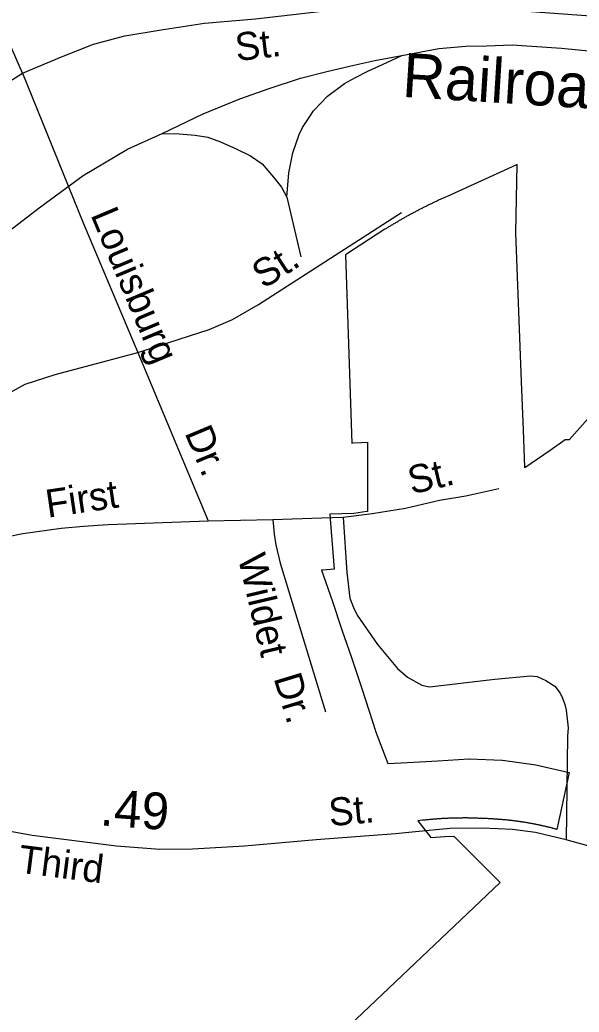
# Model space of a CAD drawing. Extents: x 2220236 to 2384410, y 720751 to 894131.
# Drawn here: x 2265157 to 2267059, y 799124 to 802496 of the extents above; entities that cross this region are included whole.
import ezdxf

# ---------------------------------------------------------------- set-up
doc = ezdxf.new("R2010")
doc.units = 0
for name, color, linetype in [('Exist Boundary Political City Limit New', 7, 'Continuous'), ('Exist Railroad Mainline', 7, 'Continuous'), ('Exist Railroad Mainline Label', 7, 'Continuous'), ('Exist Railroad Siding', 7, 'Continuous'), ('Exist Road Non-System Type 51', 7, 'Continuous'), ('Exist Road Non-System Type 51 Label', 7, 'Continuous'), ('Exist Road Primary NC Attributed', 7, 'Continuous'), ('Exist Road Primary US Attributed', 7, 'Continuous'), ('Exist Road Primary US Label', 7, 'Continuous'), ('Exist Road Secondary Mileage Hundredths English Label', 7, 'Continuous'), ('Exist Road Secondary Type 51 Attributed', 7, 'Continuous'), ('Exist Road Secondary Type 51 Label', 7, 'Continuous'), ('Map Preparation Boundary City Limit Buffer Line', 7, 'Continuous')]:
    doc.layers.add(name, color=color, linetype=linetype)

msp = doc.modelspace()

# ---------------------------------------------------------------- linework, layer by layer
at = {"layer": 'Exist Boundary Political City Limit New'}
for points in [[(2267702.2, 801830.4), (2267025, 801069), (2267011.5, 801068.7), (2266960, 801033.4), (2266874.2, 800974.4), (2266874, 800976.7), (2266869.5, 801101.6), (2266863, 801267.6), (2266843.5, 801772.4), (2266848, 802005), (2266830.2, 801997.1), (2266610, 801896.5), (2266604.5, 801894.2), (2266602, 801893), (2266599.2, 801891.8), (2266596.5, 801890.5), (2266593.8, 801889.3), (2266591, 801888.1), (2266588.2, 801886.8), (2266585.5, 801885.6), (2266582.8, 801884.3), (2266580, 801883.1), (2266577.2, 801881.8), (2266574.5, 801880.6), (2266571.8, 801879.2), (2266569.2, 801878), (2266566.5, 801876.7), (2266563.8, 801875.4), (2266561, 801874.1), (2266558.2, 801872.8), (2266555.5, 801871.6), (2266553, 801870.2), (2266550.2, 801868.9), (2266547.5, 801867.6), (2266544.8, 801866.2), (2266542.2, 801864.9), (2266539.5, 801863.6), (2266536.8, 801862.3), (2266534, 801860.9), (2266531.5, 801859.6), (2266528.8, 801858.2), (2266526, 801856.9), (2266523.2, 801855.6), (2266520.8, 801854.2), (2266518, 801852.8), (2266515.2, 801851.4), (2266512.8, 801850.1), (2266510, 801848.7), (2266507.2, 801847.2), (2266504.8, 801845.9), (2266502, 801844.5), (2266499.5, 801843.1), (2266496.8, 801841.7), (2266494, 801840.2), (2266491.5, 801838.8), (2266488.8, 801837.4), (2266486.2, 801836), (2266483.5, 801834.6), (2266481, 801833.1), (2266478.2, 801831.7), (2266475.8, 801830.2), (2266473, 801828.8), (2266470.5, 801827.3), (2266467.8, 801825.9), (2266465.2, 801824.4), (2266462.5, 801822.9), (2266460, 801821.4), (2266457.2, 801819.9), (2266454.8, 801818.4), (2266452.2, 801817), (2266449.5, 801815.5), (2266447, 801814), (2266444.2, 801812.5), (2266441.8, 801810.9), (2266439.2, 801809.4), (2266436.5, 801807.9), (2266434, 801806.4), (2266431.5, 801804.9), (2266428.8, 801803.3), (2266426.2, 801801.8), (2266423.8, 801800.2), (2266421, 801798.7), (2266418.5, 801797.2), (2266416, 801795.6), (2266413.5, 801794.1), (2266410.8, 801792.5), (2266408.2, 801790.9), (2266405.8, 801789.3), (2266403.2, 801787.8), (2266400.8, 801786.2), (2266398, 801784.6), (2266267.2, 801700), (2266263.5, 801697.6), (2266285.5, 801058.1), (2266289.8, 801058.4), (2266318.5, 801060.2), (2266339.2, 801061.4)], [(2266339.2, 801061.4), (2266338.5, 800825.5), (2266337, 800825.2), (2266292.8, 800818.3), (2266210.5, 800816), (2266212.8, 800785.7), (2266225.2, 800629.1), (2266186.8, 800625.9), (2266183, 800625.6), (2266212, 800542.1), (2266220, 800519.6), (2266251.8, 800423.7), (2266284, 800329.1), (2266319.8, 800223.7), (2266355.5, 800111.5), (2266364.5, 800083.8), (2266366.5, 800078.6), (2266408, 799968.6), (2266474.5, 799971.9), (2266577.5, 799978.4), (2266683, 799985.1), (2266686, 799985.2), (2266795.8, 799980.9), (2266797.5, 799980.9), (2266911, 799964.5), (2267024.8, 799938.9), (2266982.5, 799745.1), (2266981.2, 799745.4), (2266978.5, 799746.3), (2266974.5, 799747.2), (2266972.5, 799747.8), (2266971.2, 799748.1), (2266969.5, 799748.6), (2266967.8, 799749.1), (2266966.5, 799749.4), (2266964, 799750.4), (2266961, 799751.1), (2266957.8, 799751.6), (2266954.2, 799752.4), (2266952.2, 799752.9), (2266950.8, 799753.3), (2266949.2, 799753.7), (2266947.5, 799754.1), (2266946.2, 799754.4), (2266944, 799754.9), (2266940.8, 799755.7), (2266937.2, 799756.5), (2266934.8, 799757.1), (2266933.8, 799757.2), (2266931.8, 799757.7), (2266930.5, 799758), (2266928.8, 799758.4), (2266927, 799758.8), (2266925.8, 799759), (2266923.5, 799759.5), (2266920.2, 799760.2), (2266916.8, 799760.9), (2266913.2, 799761.6), (2266911, 799762.1), (2266909.8, 799762.3), (2266908.2, 799762.6), (2266906.5, 799763), (2266905.2, 799763.2), (2266903, 799763.7), (2266899.5, 799764.3), (2266896, 799764.9), (2266892.8, 799765.6), (2266890.5, 799766), (2266889.2, 799766.2), (2266887.8, 799766.4), (2266885.8, 799766.8), (2266884.5, 799767), (2266882.2, 799767.4), (2266878.8, 799768), (2266875.5, 799768.6), (2266872, 799769.1), (2266869.8, 799769.5), (2266868.5, 799769.7), (2266866.8, 799769.9), (2266865, 799770.2), (2266863.8, 799770.4), (2266861.5, 799770.8), (2266858, 799771.2), (2266854.8, 799771.8), (2266851.2, 799772.2), (2266849, 799772.5), (2266847.8, 799772.7), (2266846, 799772.9), (2266844.2, 799773.2), (2266843, 799773.3), (2266840.8, 799773.6), (2266837.2, 799774.1), (2266833.8, 799774.5), (2266830.2, 799774.9), (2266828, 799775.2), (2266826.8, 799775.3), (2266825, 799775.5), (2266823.5, 799775.7), (2266822.2, 799775.8), (2266820, 799776.1)], [(2266552.8, 799778.6), (2266549.8, 799778.4), (2266546.8, 799778.1), (2266543.8, 799777.8), (2266540.8, 799777.5), (2266537.8, 799777.2), (2266534.8, 799776.9), (2266531.8, 799776.6), (2266528.8, 799776.2), (2266525.5, 799775.9), (2266509.8, 799774.7), (2266554.5, 799717.9), (2266601.5, 799721.1), (2266632, 799722.2), (2266790.5, 799564.8), (2266233.5, 799036.5)], [(2266813, 799776.8), (2266809.5, 799777.2), (2266807.2, 799777.4), (2266806, 799777.5), (2266804.2, 799777.7), (2266802.5, 799777.8), (2266801.2, 799777.9), (2266799, 799778.1), (2266795.5, 799778.4), (2266792, 799778.7), (2266788.5, 799779), (2266785.5, 799778.8), (2266783.2, 799779.2), (2266781.5, 799779.5), (2266780.2, 799779.6), (2266778, 799779.8), (2266774.5, 799780), (2266771, 799780.2), (2266768.5, 799780.3), (2266767.5, 799780.4), (2266765.5, 799780.5), (2266764, 799780.6), (2266762.5, 799780.6), (2266760.5, 799780.8), (2266759.5, 799780.8), (2266756.5, 799781), (2266753.5, 799781.2), (2266750.5, 799781.4), (2266746.5, 799781.6), (2266744.5, 799781.8), (2266743, 799781.9), (2266741.5, 799781.8), (2266739.8, 799782), (2266738.5, 799781.8), (2266735.5, 799782.2), (2266732.5, 799782.4), (2266729.5, 799782.5), (2266726.5, 799782.6), (2266723.5, 799782.8), (2266722.2, 799782.8), (2266720.5, 799782.6), (2266718.5, 799782.4), (2266717.5, 799782.6), (2266714.5, 799783.1), (2266711.5, 799783.2), (2266708.5, 799783.3), (2266705.5, 799783.4), (2266702.5, 799783.4), (2266699.5, 799783.6), (2266696.5, 799783.6), (2266693.5, 799783.7), (2266690.5, 799783.7), (2266687.5, 799783.8), (2266686, 799783.8), (2266684.5, 799783.8), (2266681.5, 799783.8), (2266678.5, 799783.9), (2266675.5, 799783.9), (2266672.5, 799783.9), (2266669.5, 799783.9), (2266666.5, 799783.9), (2266663.5, 799783.9), (2266660.5, 799783.8), (2266657.5, 799783.8), (2266654.5, 799783.8), (2266651.5, 799783.8), (2266648.5, 799783.7), (2266645.5, 799783.6), (2266642.5, 799783.6), (2266639.5, 799783.5), (2266636.5, 799783.4), (2266633.5, 799783.4), (2266630.5, 799783.3), (2266627.5, 799783.2), (2266624.5, 799783.1), (2266621.5, 799783), (2266618.5, 799782.9), (2266615.5, 799782.8), (2266612.5, 799782.6), (2266609.5, 799782.5), (2266606.5, 799782.3), (2266603.5, 799782.2), (2266600.5, 799782.1), (2266597.5, 799781.9), (2266594.5, 799781.7), (2266591.5, 799781.6), (2266588.5, 799781.4), (2266587.2, 799781.2), (2266585.5, 799781.2), (2266582.5, 799780.9), (2266579.5, 799780.8), (2266576.5, 799780.6), (2266573.5, 799780.3), (2266570.5, 799780.1), (2266567.5, 799779.9), (2266564.5, 799779.6), (2266561.5, 799779.4), (2266558.5, 799779.1), (2266555.5, 799778.9), (2266552.8, 799778.6)], [(2266820, 799776.1), (2266816.5, 799776.4), (2266813, 799776.8)]]:
    msp.add_lwpolyline(points, dxfattribs=at)
at = {"layer": 'Exist Railroad Mainline'}
for points in [[(2266455.6, 802375.5), (2266581.3, 802398.7), (2266673.2, 802407.6), (2266743, 802408.1), (2266831, 802411.1), (2266999, 802400.6), (2267125.1, 802387.8), (2267409.2, 802368.6), (2267619.1, 802356.4)], [(2265640.4, 802110), (2265779.7, 802177.3), (2265905.2, 802228.5), (2266004.9, 802263.4), (2266110.5, 802298.2), (2266200.2, 802321.2), (2266292, 802342.1), (2266363.7, 802358.6), (2266455.6, 802375.5)], [(2263529.3, 800215), (2264660, 801353.1), (2264868, 801556.9), (2265028.5, 801700.4), (2265123.8, 801781.2), (2265222.9, 801858.1), (2265371.9, 801967.6), (2265522.9, 802056.8), (2265640.4, 802110)]]:
    msp.add_lwpolyline(points, dxfattribs=at)
at = {"layer": 'Exist Railroad Siding'}
msp.add_line((2266064.2, 801894.1), (2266112.2, 801690.6), dxfattribs=at)
for points in [[(2266064.2, 801894.1), (2266071.5, 801976.1), (2266084.9, 802044.2), (2266106.2, 802106.4), (2266118.1, 802130.5), (2266137.7, 802160.7), (2266155.4, 802186.7), (2266203, 802237.1), (2266260.5, 802279.7), (2266298.3, 802300.1), (2266340.2, 802322.5), (2266389.8, 802344.8), (2266455.6, 802375.5)], [(2265640.4, 802110), (2265698.3, 802108.6), (2265752.5, 802105.1), (2265796.5, 802097.4), (2265838.5, 802081.9), (2265892.8, 802058.4), (2265940.9, 802034.8), (2265981.2, 802007.2), (2266019.6, 801961.6), (2266045.9, 801927.9), (2266064.2, 801894.1)]]:
    msp.add_lwpolyline(points, dxfattribs=at)
at = {"layer": 'Exist Road Non-System Type 51'}
for p, q in [((2265557.4, 801365.5), (2265796.7, 800794)), ((2265796.7, 800794), (2266016.6, 800798.2))]:
    msp.add_line(p, q, dxfattribs=at)
for points in [[(2265166, 802315.7), (2265371.7, 801806.8), (2265557.4, 801365.5)], [(2265557.4, 801365.5), (2265800.6, 801443.9), (2265880.3, 801478.4), (2265967.7, 801529.4), (2266454.6, 801841.8)], [(2264639.3, 800803.1), (2264922.5, 801077.8), (2264966.1, 801116), (2265009.7, 801150.5), (2265067.4, 801190.9), (2265107, 801221.3), (2265174.7, 801258.1), (2265276.4, 801291), (2265557.4, 801365.5)], [(2266256.4, 800806.4), (2266354.3, 800819.2), (2266468, 800836.3), (2266583.7, 800863.5), (2266673.6, 800878.2), (2266785.3, 800903.3)], [(2264954.1, 800694.2), (2265041.9, 800721), (2265111.6, 800739.5), (2265167.4, 800750.2), (2265297.2, 800769.3), (2265373.1, 800776.1), (2265457, 800780.8), (2265796.7, 800794)], [(2266016.6, 800798.2), (2266182.8, 800803.9), (2266256.4, 800806.4)], [(2266016.6, 800798.2), (2266021.1, 800748.1), (2266027.4, 800712.2), (2266041.9, 800650.3), (2266196.6, 800144.1)], [(2266256.4, 800806.4), (2266268.2, 800618.7), (2266278.9, 800530.7), (2266291.3, 800498.8), (2266303.5, 800473), (2266372.5, 800373.6), (2266441.2, 800292.4), (2266475.3, 800262.7), (2266523.6, 800235.1), (2266549.6, 800229.4), (2266771.3, 800255.4), (2266893.1, 800266.6), (2266915.2, 800264.8), (2266945.4, 800251.2), (2266975.5, 800231.4), (2266993.6, 800207.6), (2267001.9, 800191.6), (2267010, 800169.7), (2267014.2, 800149.8), (2267020.8, 800089.9), (2267019, 800061.9), (2267014.3, 799709.9)]]:
    msp.add_lwpolyline(points, dxfattribs=at)
at = {"layer": 'Exist Road Primary NC Attributed'}
msp.add_lwpolyline([(2265166, 802315.7), (2264998, 802699.1), (2264880.1, 802977.6), (2264815.9, 803124.9), (2264719.7, 803400.7), (2264664.9, 803632.9), (2264638.5, 803742.5), (2264546, 804235.4), (2264526.2, 804404.4), (2264493.2, 804596.1), (2264444.1, 804862.3), (2264330.9, 805226.8), (2264266.7, 805459.1), (2264184.6, 805745.2), (2264088.4, 805971.8), (2264009.1, 806172), (2263899.6, 806444), (2263765.6, 806740.4), (2263604.3, 807105.9), (2263377.8, 807626.2), (2263116.4, 808126.6)], dxfattribs=at)
at = {"layer": 'Exist Road Primary US Attributed'}
for points in [[(2265166, 802315.7), (2265298.1, 802370.5), (2265407.6, 802413.9), (2265513.3, 802442.3), (2265637.8, 802463), (2265785, 802485.7), (2265957.7, 802499.9), (2266204, 802528.2), (2266357.6, 802537), (2266509.3, 802544.2), (2266583.3, 802545.2), (2266684.3, 802540), (2266778.2, 802534.8), (2266894.8, 802525.3), (2267548.7, 802477.2), (2267678.9, 802474.4), (2267766.7, 802485.7), (2267848.8, 802494.2), (2267922.4, 802505.5), (2268071, 802549.4), (2268430.5, 802674.1), (2268906.6, 802862.7), (2270890.6, 803651.4), (2271591.2, 803921.9)], [(2263033.1, 800314.7), (2263957.9, 801190.7), (2264048.9, 801279.4), (2264169.9, 801396.4), (2264770.2, 801979.8), (2264896.1, 802121.2), (2264982.9, 802193), (2265039.6, 802234.5), (2265094.3, 802270.4), (2265166, 802315.7)]]:
    msp.add_lwpolyline(points, dxfattribs=at)
at = {"layer": 'Exist Road Secondary Type 51 Attributed'}
msp.add_lwpolyline([(2268690.5, 799184), (2268304.3, 799222.4), (2268156, 799257), (2267987.6, 799313.3), (2267839.1, 799373.9), (2267449.7, 799540.2), (2267237, 799628.1), (2267108.6, 799683), (2267014.3, 799709.9), (2266910.1, 799735), (2266832.1, 799744.3), (2266730, 799749.4), (2266618.3, 799748.3), (2266501.5, 799737), (2266434.3, 799730.5), (2266164.8, 799710.1), (2265921, 799687.7), (2265743.3, 799678), (2265633.3, 799677.1), (2265485.4, 799687.7), (2265199, 799724.8), (2264954.8, 799768.7)], dxfattribs=at)
at = {"layer": 'Map Preparation Boundary City Limit Buffer Line'}
for points in [[(2267702.2, 801830.4), (2267025, 801069), (2267011.5, 801068.7), (2266960, 801033.4), (2266874.2, 800974.4), (2266874, 800976.7), (2266869.5, 801101.6), (2266863, 801267.6), (2266843.5, 801772.4), (2266848, 802005), (2266830.2, 801997.1), (2266610, 801896.5), (2266604.5, 801894.2), (2266602, 801893), (2266599.2, 801891.8), (2266596.5, 801890.5), (2266593.8, 801889.3), (2266591, 801888.1), (2266588.2, 801886.8), (2266585.5, 801885.6), (2266582.8, 801884.3), (2266580, 801883.1), (2266577.2, 801881.8), (2266574.5, 801880.6), (2266571.8, 801879.2), (2266569.2, 801878), (2266566.5, 801876.7), (2266563.8, 801875.4), (2266561, 801874.1), (2266558.2, 801872.8), (2266555.5, 801871.6), (2266553, 801870.2), (2266550.2, 801868.9), (2266547.5, 801867.6), (2266544.8, 801866.2), (2266542.2, 801864.9), (2266539.5, 801863.6), (2266536.8, 801862.3), (2266534, 801860.9), (2266531.5, 801859.6), (2266528.8, 801858.2), (2266526, 801856.9), (2266523.2, 801855.6), (2266520.8, 801854.2), (2266518, 801852.8), (2266515.2, 801851.4), (2266512.8, 801850.1), (2266510, 801848.7), (2266507.2, 801847.2), (2266504.8, 801845.9), (2266502, 801844.5), (2266499.5, 801843.1), (2266496.8, 801841.7), (2266494, 801840.2), (2266491.5, 801838.8), (2266488.8, 801837.4), (2266486.2, 801836), (2266483.5, 801834.6), (2266481, 801833.1), (2266478.2, 801831.7), (2266475.8, 801830.2), (2266473, 801828.8), (2266470.5, 801827.3), (2266467.8, 801825.9), (2266465.2, 801824.4), (2266462.5, 801822.9), (2266460, 801821.4), (2266457.2, 801819.9), (2266454.8, 801818.4), (2266452.2, 801817), (2266449.5, 801815.5), (2266447, 801814), (2266444.2, 801812.5), (2266441.8, 801810.9), (2266439.2, 801809.4), (2266436.5, 801807.9), (2266434, 801806.4), (2266431.5, 801804.9), (2266428.8, 801803.3), (2266426.2, 801801.8), (2266423.8, 801800.2), (2266421, 801798.7), (2266418.5, 801797.2), (2266416, 801795.6), (2266413.5, 801794.1), (2266410.8, 801792.5), (2266408.2, 801790.9), (2266405.8, 801789.3), (2266403.2, 801787.8), (2266400.8, 801786.2), (2266398, 801784.6), (2266267.2, 801700), (2266263.5, 801697.6), (2266285.5, 801058.1), (2266289.8, 801058.4), (2266318.5, 801060.2), (2266339.2, 801061.4)], [(2266339.2, 801061.4), (2266338.5, 800825.5), (2266337, 800825.2), (2266292.8, 800818.3), (2266210.5, 800816), (2266212.8, 800785.7), (2266225.2, 800629.1), (2266186.8, 800625.9), (2266183, 800625.6), (2266212, 800542.1), (2266220, 800519.6), (2266251.8, 800423.7), (2266284, 800329.1), (2266319.8, 800223.7), (2266355.5, 800111.5), (2266364.5, 800083.8), (2266366.5, 800078.6), (2266408, 799968.6), (2266474.5, 799971.9), (2266577.5, 799978.4), (2266683, 799985.1), (2266686, 799985.2), (2266795.8, 799980.9), (2266797.5, 799980.9), (2266911, 799964.5), (2267024.8, 799938.9), (2266982.5, 799745.1), (2266981.2, 799745.4), (2266978.5, 799746.3), (2266974.5, 799747.2), (2266972.5, 799747.8), (2266971.2, 799748.1), (2266969.5, 799748.6), (2266967.8, 799749.1), (2266966.5, 799749.4), (2266964, 799750.4), (2266961, 799751.1), (2266957.8, 799751.6), (2266954.2, 799752.4), (2266952.2, 799752.9), (2266950.8, 799753.3), (2266949.2, 799753.7), (2266947.5, 799754.1), (2266946.2, 799754.4), (2266944, 799754.9), (2266940.8, 799755.7), (2266937.2, 799756.5), (2266934.8, 799757.1), (2266933.8, 799757.2), (2266931.8, 799757.7), (2266930.5, 799758), (2266928.8, 799758.4), (2266927, 799758.8), (2266925.8, 799759), (2266923.5, 799759.5), (2266920.2, 799760.2), (2266916.8, 799760.9), (2266913.2, 799761.6), (2266911, 799762.1), (2266909.8, 799762.3), (2266908.2, 799762.6), (2266906.5, 799763), (2266905.2, 799763.2), (2266903, 799763.7), (2266899.5, 799764.3), (2266896, 799764.9), (2266892.8, 799765.6), (2266890.5, 799766), (2266889.2, 799766.2), (2266887.8, 799766.4), (2266885.8, 799766.8), (2266884.5, 799767), (2266882.2, 799767.4), (2266878.8, 799768), (2266875.5, 799768.6), (2266872, 799769.1), (2266869.8, 799769.5), (2266868.5, 799769.7), (2266866.8, 799769.9), (2266865, 799770.2), (2266863.8, 799770.4), (2266861.5, 799770.8), (2266858, 799771.2), (2266854.8, 799771.8), (2266851.2, 799772.2), (2266849, 799772.5), (2266847.8, 799772.7), (2266846, 799772.9), (2266844.2, 799773.2), (2266843, 799773.3), (2266840.8, 799773.6), (2266837.2, 799774.1), (2266833.8, 799774.5), (2266830.2, 799774.9), (2266828, 799775.2), (2266826.8, 799775.3), (2266825, 799775.5), (2266823.5, 799775.7), (2266822.2, 799775.8), (2266820, 799776.1)], [(2266552.8, 799778.6), (2266549.8, 799778.4), (2266546.8, 799778.1), (2266543.8, 799777.8), (2266540.8, 799777.5), (2266537.8, 799777.2), (2266534.8, 799776.9), (2266531.8, 799776.6), (2266528.8, 799776.2), (2266525.5, 799775.9), (2266509.8, 799774.7), (2266554.5, 799717.9), (2266601.5, 799721.1), (2266632, 799722.2), (2266790.5, 799564.8), (2266233.5, 799036.5)], [(2266813, 799776.8), (2266809.5, 799777.2), (2266807.2, 799777.4), (2266806, 799777.5), (2266804.2, 799777.7), (2266802.5, 799777.8), (2266801.2, 799777.9), (2266799, 799778.1), (2266795.5, 799778.4), (2266792, 799778.7), (2266788.5, 799779), (2266785.5, 799778.8), (2266783.2, 799779.2), (2266781.5, 799779.5), (2266780.2, 799779.6), (2266778, 799779.8), (2266774.5, 799780), (2266771, 799780.2), (2266768.5, 799780.3), (2266767.5, 799780.4), (2266765.5, 799780.5), (2266764, 799780.6), (2266762.5, 799780.6), (2266760.5, 799780.8), (2266759.5, 799780.8), (2266756.5, 799781), (2266753.5, 799781.2), (2266750.5, 799781.4), (2266746.5, 799781.6), (2266744.5, 799781.8), (2266743, 799781.9), (2266741.5, 799781.8), (2266739.8, 799782), (2266738.5, 799781.8), (2266735.5, 799782.2), (2266732.5, 799782.4), (2266729.5, 799782.5), (2266726.5, 799782.6), (2266723.5, 799782.8), (2266722.2, 799782.8), (2266720.5, 799782.6), (2266718.5, 799782.4), (2266717.5, 799782.6), (2266714.5, 799783.1), (2266711.5, 799783.2), (2266708.5, 799783.3), (2266705.5, 799783.4), (2266702.5, 799783.4), (2266699.5, 799783.6), (2266696.5, 799783.6), (2266693.5, 799783.7), (2266690.5, 799783.7), (2266687.5, 799783.8), (2266686, 799783.8), (2266684.5, 799783.8), (2266681.5, 799783.8), (2266678.5, 799783.9), (2266675.5, 799783.9), (2266672.5, 799783.9), (2266669.5, 799783.9), (2266666.5, 799783.9), (2266663.5, 799783.9), (2266660.5, 799783.8), (2266657.5, 799783.8), (2266654.5, 799783.8), (2266651.5, 799783.8), (2266648.5, 799783.7), (2266645.5, 799783.6), (2266642.5, 799783.6), (2266639.5, 799783.5), (2266636.5, 799783.4), (2266633.5, 799783.4), (2266630.5, 799783.3), (2266627.5, 799783.2), (2266624.5, 799783.1), (2266621.5, 799783), (2266618.5, 799782.9), (2266615.5, 799782.8), (2266612.5, 799782.6), (2266609.5, 799782.5), (2266606.5, 799782.3), (2266603.5, 799782.2), (2266600.5, 799782.1), (2266597.5, 799781.9), (2266594.5, 799781.7), (2266591.5, 799781.6), (2266588.5, 799781.4), (2266587.2, 799781.2), (2266585.5, 799781.2), (2266582.5, 799780.9), (2266579.5, 799780.8), (2266576.5, 799780.6), (2266573.5, 799780.3), (2266570.5, 799780.1), (2266567.5, 799779.9), (2266564.5, 799779.6), (2266561.5, 799779.4), (2266558.5, 799779.1), (2266555.5, 799778.9), (2266552.8, 799778.6)], [(2266820, 799776.1), (2266816.5, 799776.4), (2266813, 799776.8)]]:
    msp.add_lwpolyline(points, dxfattribs=at)

# ---------------------------------------------------------------- texts
at = {"layer": 'Exist Railroad Mainline Label'}
msp.add_text('Railroad', height=150, rotation=356.4242, dxfattribs=at).set_placement((2266454.4, 802235))
at = {"layer": 'Exist Road Non-System Type 51 Label'}
for s, rotation, p in [('Louisburg', 292.8212, (2265396.1, 801834.3)), ('St.', 32.6845, (2265985.5, 801579.8)), ('Dr.', 292.7203, (2265715.9, 801093.1)), ('St.', 13.2287, (2266488.7, 800883.3)), ('First', 8.37, (2265251.7, 800804.1)), ('Wildet', 283.185, (2265897.6, 800669.8)), ('Dr.', 286.9935, (2266019, 800259.7))]:
    msp.add_text(s, height=95, rotation=rotation, dxfattribs=at).set_placement(p)
at = {"layer": 'Exist Road Primary US Label'}
msp.add_text('St.', height=95, rotation=6.7243, dxfattribs=at).set_placement((2265894.4, 802356))
at = {"layer": 'Exist Road Secondary Mileage Hundredths English Label'}
msp.add_text('.49', height=125, rotation=355.9004, dxfattribs=at).set_placement((2265427.7, 799759))
at = {"layer": 'Exist Road Secondary Type 51 Label'}
for s, rotation, p in [('St.', 5.2491, (2266210.9, 799755.7)), ('Third', 352.6889, (2265147.9, 799598.6))]:
    msp.add_text(s, height=95, rotation=rotation, dxfattribs=at).set_placement(p)

doc.saveas('drawing.dxf')
